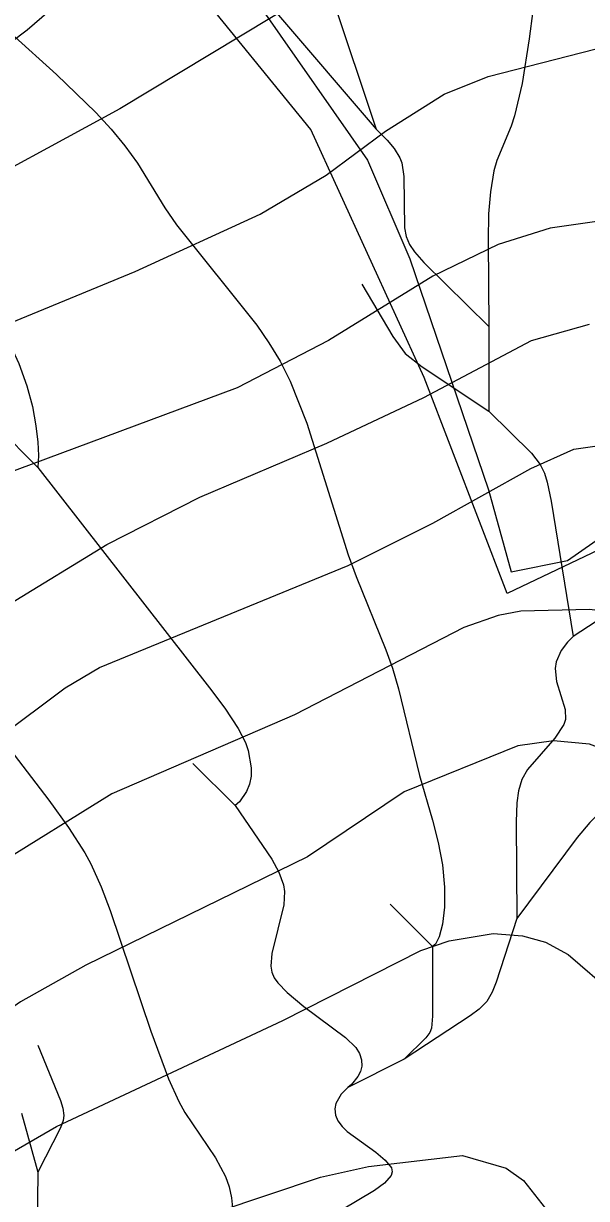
# Model space of a CAD drawing. Extents: x -709584 to -702006, y -1161789 to -1157496.
# Drawn here: x -707719.6 to -707619.6, y -1161156.7 to -1160948.3 of the extents above; entities that cross this region are included whole.
import ezdxf

# ---------------------------------------------------------------- set-up
doc = ezdxf.new("R2010")
doc.units = 0
for name, color, linetype in [('102_obvod PÚ', 7, 'Continuous'), ('120_vrstevnice hlavní', 7, 'Continuous'), ('122_vrstevnice základní', 7, 'Continuous'), ('408_BPEJ_linie', 7, 'Continuous'), ('411_akumulovaný odtok', 7, 'Continuous')]:
    doc.layers.add(name, color=color, linetype=linetype)

msp = doc.modelspace()

# ---------------------------------------------------------------- linework, layer by layer
at = {"layer": '102_obvod PÚ'}
msp.add_lwpolyline([(-707611.22, -1161038.66), (-707633.7, -1161049.37), (-707648.44, -1161011.05), (-707668.58, -1160967.04), (-707689.56, -1160941.23)], dxfattribs=at)
at = {"layer": '120_vrstevnice hlavní'}
for points in [[(-707854.31, -1161161.01), (-707844.91, -1161140.76), (-707837.68, -1161120.51), (-707826.25, -1161082.9), (-707819.02, -1161067.86), (-707812.22, -1161056.57), (-707795.3, -1161031.84), (-707770.13, -1160993.36), (-707763.62, -1160986.13), (-707745.83, -1160969.64), (-707718.93, -1160949.39), (-707680.16, -1160915.83), (-707666.28, -1160904.99), (-707657.31, -1160899.34), (-707641.98, -1160892.4), (-707631.56, -1160888.93), (-707615.94, -1160885.17)], [(-707799.49, -1161160.28), (-707790.53, -1161148.86), (-707780.98, -1161138.01), (-707766.52, -1161124.7), (-707755.67, -1161113.42), (-707734.4, -1161085.5), (-707723.99, -1161074.94), (-707712.13, -1161066.12), (-707706.05, -1161062.5), (-707661.94, -1161044.42), (-707646.89, -1161036.9), (-707629.54, -1161027.21), (-707621.87, -1161023.74), (-707613.63, -1161022.58), (-707606.1, -1161024.32), (-707598.87, -1161028.95), (-707595.55, -1161031.98)]]:
    msp.add_lwpolyline(points, dxfattribs=at)
at = {"layer": '122_vrstevnice základní'}
for points in [[(-707607.55, -1160920.9), (-707620.57, -1160923.79), (-707630.98, -1160926.97), (-707654.42, -1160935.79), (-707664.83, -1160940.71), (-707702.44, -1160963.42), (-707734.26, -1160980.63), (-707754.51, -1160994.95), (-707762.75, -1161001.9), (-707767.67, -1161006.81), (-707772.73, -1161013.03), (-707786.48, -1161039.51), (-707797.76, -1161055.42), (-707808.61, -1161068.43), (-707819.17, -1161085.5), (-707824.95, -1161098.23), (-707840.43, -1161149.15), (-707848.67, -1161168.24)], [(-707729.49, -1161004.5), (-707699.74, -1160992.27), (-707677.56, -1160982.08), (-707665.84, -1160975.14), (-707655.28, -1160967.33), (-707644.87, -1160960.82), (-707637.06, -1160957.64), (-707611.02, -1160950.98)], [(-707609.87, -1160982.23), (-707626.07, -1160984.54), (-707635.32, -1160987.43), (-707646.89, -1160993.07), (-707665.41, -1161004.5), (-707681.61, -1161012.89), (-707723.27, -1161028.37), (-707734.84, -1161033.57), (-707741.78, -1161038.2), (-707750.32, -1161045.87), (-707758.85, -1161055.56), (-707781.41, -1161085.21), (-707796.02, -1161103.15), (-707808.32, -1161120.94), (-707816.13, -1161135.84), (-707834.93, -1161193.12)], [(-707737.44, -1161062.07), (-707721.96, -1161051.22), (-707704.75, -1161040.66), (-707688.26, -1161032.27), (-707665.7, -1161022.73), (-707648.48, -1161014.63), (-707629.39, -1161004.5), (-707619.12, -1161001.61)], [(-707554.32, -1161162.45), (-707554.18, -1161153.2), (-707556.78, -1161134.68), (-707560.83, -1161123.11), (-707571.97, -1161097.94), (-707583.11, -1161078.41), (-707592.22, -1161066.84), (-707600.9, -1161058.89), (-707606.83, -1161054.98), (-707613.05, -1161052.96), (-707619.12, -1161052.23), (-707631.27, -1161052.52), (-707635.32, -1161053.25), (-707641.4, -1161055.42), (-707671.48, -1161070.89), (-707703.88, -1161084.92), (-707724.71, -1161097.8), (-707731.66, -1161103.15), (-707737.3, -1161108.93), (-707758.99, -1161137.72), (-707790.38, -1161171.42)], [(-707576.6, -1161163.03), (-707576.16, -1161147.41), (-707577.32, -1161137), (-707582.24, -1161121.37), (-707589.47, -1161106.91), (-707598.44, -1161092.01), (-707604.95, -1161084.2), (-707614.49, -1161077.83), (-707619.12, -1161076.1), (-707625.49, -1161075.52), (-707631.85, -1161076.39), (-707651.98, -1161084.53), (-707669.17, -1161096.06), (-707708.51, -1161115.3), (-707720.08, -1161121.81), (-707728.62, -1161127.74), (-707768.54, -1161165.63)], [(-707735.71, -1161157.53), (-707725, -1161150.45), (-707713.72, -1161143.94), (-707673.51, -1161125.13), (-707649.06, -1161112.7), (-707644, -1161110.96), (-707636.19, -1161109.66), (-707630.98, -1161110.09), (-707626.93, -1161111.25), (-707622.88, -1161113.42), (-707614.78, -1161120.36), (-707599.16, -1161136.71), (-707595.69, -1161141.91), (-707593.95, -1161147.7), (-707593.67, -1161156.38), (-707594.53, -1161165.06)], [(-707685.37, -1161159.12), (-707666.85, -1161152.91), (-707658.32, -1161151.03), (-707641.65, -1161149.09), (-707633.88, -1161151.31), (-707630.84, -1161153.48), (-707625.63, -1161160.14)]]:
    msp.add_lwpolyline(points, dxfattribs=at)
at = {"layer": '408_BPEJ_linie'}
msp.add_lwpolyline([(-707617, -1160764.5), (-707641, -1160768.5), (-707649.5, -1160790), (-707675, -1160812.5), (-707757.5, -1160869), (-707753, -1160892), (-707724, -1160886), (-707724.5, -1160900.5), (-707722, -1160908.5), (-707694, -1160928), (-707687, -1160936.5), (-707677, -1160946), (-707658.5, -1160972.5), (-707651, -1160990), (-707637, -1161031), (-707633, -1161045.5), (-707623, -1161043.5), (-707611.5, -1161035.5)], dxfattribs=at)
at = {"layer": '411_akumulovaný odtok'}
for p, q in [((-707666.99, -1160937), (-707656.99, -1160967)), ((-707636.99, -1161002), (-707636.99, -1161017)), ((-707736.99, -1161007), (-707716.99, -1161027)), ((-707689.49, -1161079.5), (-707681.99, -1161087)), ((-707654.49, -1161104.5), (-707646.99, -1161112)), ((-707651.99, -1161132), (-707661.99, -1161137))]:
    msp.add_line(p, q, dxfattribs=at)
for points in [[(-707784.49, -1160849.5), (-707778.88, -1160853.69), (-707773.46, -1160858.22), (-707767.13, -1160864.09), (-707758.22, -1160873.11), (-707755.74, -1160875.45), (-707753.15, -1160877.61), (-707750.4, -1160879.5), (-707747.77, -1160880.93), (-707745.04, -1160882.16), (-707736.59, -1160885.45), (-707731.18, -1160887.94), (-707728.67, -1160889.48), (-707726.28, -1160891.35), (-707724.06, -1160893.47), (-707719.92, -1160898.19), (-707710.12, -1160910.98), (-707705.93, -1160915.91), (-707700.9, -1160920.86), (-707687.61, -1160932.62), (-707682.61, -1160937.6), (-707674.64, -1160946.37), (-707656.99, -1160967)], [(-707641.99, -1160907), (-707634.55, -1160916.43), (-707630.49, -1160922.34), (-707628.87, -1160925.67), (-707628.33, -1160927.38), (-707627.87, -1160931.13), (-707627.96, -1160935.02), (-707628.53, -1160940.99), (-707629.83, -1160951), (-707631.08, -1160958.92), (-707632.41, -1160964.65), (-707633.02, -1160966.47), (-707635.57, -1160972.58), (-707636.08, -1160974.39), (-707636.7, -1160978.14), (-707637, -1160982.03), (-707637.11, -1160986.73), (-707636.99, -1161002)], [(-707754.64, -1160943.96), (-707749.74, -1160956.16), (-707748.24, -1160959.22), (-707744.77, -1160965.15), (-707735.46, -1160979.66), (-707733.83, -1160982.63), (-707729.77, -1160991.08), (-707724.2, -1161000.81), (-707722.2, -1161004.63), (-707720.4, -1161008.59), (-707718.95, -1161012.56), (-707717.98, -1161016.21), (-707717.36, -1161019.6), (-707717.01, -1161022.54), (-707716.87, -1161024.87), (-707716.99, -1161027)], [(-707721.7, -1160950.1), (-707713.68, -1160957.28), (-707706.71, -1160964.02), (-707704.01, -1160966.97), (-707701.54, -1160969.94), (-707699.3, -1160973.03), (-707694.47, -1160980.93), (-707692.38, -1160983.98), (-707678.17, -1161001.79), (-707675.99, -1161004.91), (-707674.02, -1161008.14), (-707672.23, -1161011.7), (-707669.28, -1161019.17), (-707661.92, -1161042.51), (-707660.54, -1161046.33), (-707655.23, -1161059.35), (-707654.08, -1161062.62), (-707653.02, -1161066.29), (-707649.26, -1161081.68), (-707646.96, -1161089.56), (-707645.94, -1161093.55), (-707645.19, -1161097.48), (-707644.82, -1161101.44), (-707644.84, -1161105.03), (-707645.18, -1161108.04), (-707645.76, -1161110.3), (-707646.41, -1161111.6), (-707646.99, -1161112)], [(-707656.99, -1160967), (-707655.01, -1160968.94), (-707653.75, -1160970.43), (-707652.74, -1160972.08), (-707652.4, -1160972.95), (-707652.08, -1160975.38), (-707651.92, -1160984.48), (-707651.64, -1160986.03), (-707651.05, -1160987.46), (-707650.14, -1160988.78), (-707648.49, -1160990.65), (-707636.99, -1161002)], [(-707659.49, -1160994.5), (-707653.98, -1161003.78), (-707651.79, -1161006.82), (-707648.8, -1161009.18), (-707636.99, -1161017)], [(-707596.99, -1161012), (-707596.83, -1161024.28), (-707596.99, -1161028.68), (-707597.55, -1161031.85), (-707598.79, -1161034.66), (-707603.34, -1161041.77), (-707605.2, -1161044.34), (-707607.24, -1161046.73), (-707608.79, -1161048.12), (-707611.32, -1161050.01), (-707621.99, -1161057)], [(-707636.99, -1161017), (-707629.42, -1161024.47), (-707627.85, -1161026.5), (-707627.1, -1161028), (-707626.61, -1161029.6), (-707625.92, -1161032.97), (-707621.99, -1161057)], [(-707716.99, -1161027), (-707686.53, -1161066.08), (-707683.84, -1161069.69), (-707681.46, -1161073.34), (-707680.18, -1161075.8), (-707679.67, -1161077.21), (-707679.12, -1161080.28), (-707679.16, -1161081.8), (-707679.44, -1161083.21), (-707679.95, -1161084.48), (-707681.23, -1161086.33), (-707681.99, -1161087)], [(-707566.99, -1161047), (-707570.3, -1161048.68), (-707573.43, -1161050.63), (-707576.85, -1161053.3), (-707578.49, -1161054.86), (-707581.15, -1161057.86), (-707588.82, -1161067.66), (-707591.19, -1161070.27), (-707593.75, -1161072.56), (-707599.35, -1161076.41), (-707612.48, -1161084.47), (-707616.53, -1161087.51), (-707619.02, -1161089.98), (-707621.32, -1161092.66), (-707631.99, -1161107)], [(-707621.99, -1161057), (-707623.01, -1161057.98), (-707624.14, -1161059.5), (-707625.01, -1161061.47), (-707625.19, -1161062.66), (-707624.95, -1161065.01), (-707623.4, -1161069.92), (-707623.38, -1161071.75), (-707623.65, -1161072.6), (-707625.24, -1161075.02), (-707630.08, -1161080.58), (-707631.1, -1161082.34), (-707631.71, -1161084.37), (-707631.99, -1161086.53), (-707632.12, -1161089.89), (-707631.99, -1161107)], [(-707721.99, -1161077), (-707715.08, -1161086.02), (-707711.58, -1161090.88), (-707708.68, -1161095.36), (-707707.61, -1161097.33), (-707705.77, -1161101.41), (-707704.17, -1161105.6), (-707696.96, -1161127.03), (-707693.82, -1161135.46), (-707691.98, -1161139.5), (-707690.93, -1161141.43), (-707685.46, -1161149.48), (-707683.69, -1161152.78), (-707683.05, -1161154.63), (-707682.62, -1161156.55), (-707682.24, -1161160.69), (-707682.41, -1161165.51), (-707683.17, -1161171.51), (-707683.26, -1161174.41), (-707682.71, -1161176.33), (-707682.34, -1161176.84), (-707681.99, -1161177)], [(-707681.99, -1161087), (-707675.51, -1161096.5), (-707674.25, -1161098.83), (-707673.44, -1161101.06), (-707673.24, -1161102.21), (-707673.37, -1161104.62), (-707675.5, -1161113.21), (-707675.66, -1161115.49), (-707675.47, -1161116.55), (-707675.04, -1161117.54), (-707674.42, -1161118.46), (-707672.77, -1161120.18), (-707669.8, -1161122.61), (-707662.42, -1161128.11), (-707660.6, -1161129.89), (-707659.94, -1161130.95), (-707659.54, -1161132.07), (-707659.5, -1161133.19), (-707659.77, -1161134.17), (-707660.24, -1161135.06), (-707661.34, -1161136.45), (-707661.99, -1161137)], [(-707631.99, -1161107), (-707635.67, -1161118.3), (-707636.38, -1161120.11), (-707637.32, -1161121.75), (-707638.68, -1161123.1), (-707640.26, -1161124.27), (-707651.99, -1161132)], [(-707646.99, -1161112), (-707646.95, -1161124.37), (-707647.15, -1161126.49), (-707647.44, -1161127.23), (-707648.13, -1161128.19), (-707651.99, -1161132)], [(-707716.99, -1161129.5), (-707713, -1161139.33), (-707712.55, -1161140.66), (-707712.37, -1161141.99), (-707712.52, -1161142.87), (-707713.01, -1161144.18), (-707716.99, -1161152)], [(-707661.99, -1161137), (-707663.17, -1161138.18), (-707664.12, -1161139.85), (-707664.33, -1161140.81), (-707664.21, -1161141.89), (-707663.75, -1161142.94), (-707663.02, -1161143.93), (-707662.11, -1161144.82), (-707657.05, -1161148.45), (-707655.34, -1161149.87), (-707654.26, -1161151.27), (-707654.12, -1161151.96), (-707654.33, -1161152.63), (-707655.49, -1161153.95), (-707657.25, -1161155.26), (-707671.46, -1161163.74), (-707675.57, -1161166.65), (-707676.56, -1161167.67), (-707678.42, -1161170.19), (-707680.01, -1161172.94), (-707681.99, -1161177)], [(-707719.88, -1161141.54), (-707716.99, -1161152)], [(-707716.99, -1161152), (-707717.13, -1161162.03), (-707716.82, -1161164.94), (-707716.29, -1161166.71), (-707715.3, -1161168.4), (-707713.33, -1161170.73), (-707701.4, -1161182.55), (-707699.32, -1161184.83), (-707698.14, -1161186.44), (-707697.36, -1161188.38), (-707696.99, -1161190.83), (-707696.99, -1161197)]]:
    msp.add_lwpolyline(points, dxfattribs=at)

doc.saveas('drawing.dxf')
